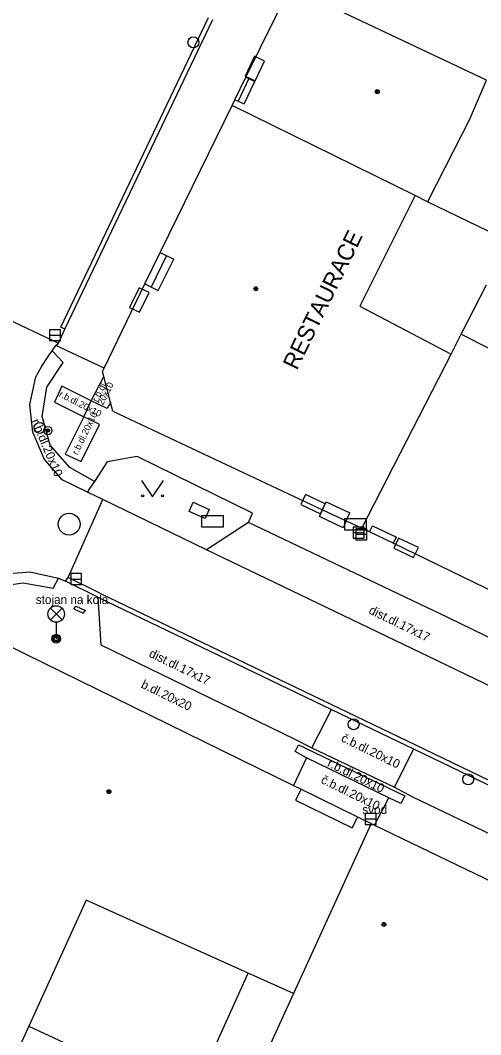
# Model space of a CAD drawing. Extents: x -596229 to -595156, y -1161237 to -1159376.
# Drawn here: x -595778.83 to -595757.87, y -1159784.45 to -1159738.29 of the extents above; entities that cross this region are included whole.
import ezdxf

# ---------------------------------------------------------------- set-up
doc = ezdxf.new("R2010")
doc.units = 0
for name, color, linetype in [('DOP - kresba z DSPS bez souradnic', 7, 'Continuous'), ('DOP - rozhrani ploch obecne', 7, 'Continuous'), ('Level 24', 7, 'Continuous'), ('Level 27', 7, 'Continuous'), ('Level 28', 7, 'Continuous'), ('Level 31', 7, 'Continuous'), ('Level 33', 7, 'Continuous'), ('Level 36', 7, 'Continuous'), ('Level 39', 7, 'Continuous'), ('slaboproud - povrch.  znaky a tel. budka skut. velikost', 7, 'Continuous'), ('TM - budovy zdene_ betonove - NP', 7, 'Continuous'), ('TM - budovy zdene_ betonove - VP', 7, 'Continuous'), ('TM - chodniky - VP', 7, 'Continuous'), ('TM - komunikace - VP', 7, 'Continuous'), ('TM - letecke snimky - pomocna linie', 7, 'Continuous'), ('TM - popis objektu', 7, 'Continuous'), ('TM - popis povrchu', 7, 'Continuous'), ('TM - poznamka', 7, 'Continuous'), ('TM - predmet maleho rozsahu (zamereny obvodem)', 7, 'Continuous'), ('TM - rozhrani mezi zpev. plochami mezi sebou - VP', 7, 'Continuous'), ('TM - rozhrani ploch obecne - VP', 7, 'Continuous'), ('TM - schody - NP', 7, 'Continuous'), ('TM - schody - VP', 7, 'Continuous'), ('TM - vstup do budovy - zdene_ betonove  - shora neviditelny', 7, 'Continuous'), ('Vrstva 34', 7, 'Continuous')]:
    doc.layers.add(name, color=color, linetype=linetype)

msp = doc.modelspace()

# ---------------------------------------------------------------- linework, layer by layer
at = {"layer": 'DOP - kresba z DSPS bez souradnic'}
msp.add_lwpolyline([(-595778.45, -1159784.05), (-595771.1, -1159787.48)], dxfattribs=at)
at = {"layer": 'DOP - rozhrani ploch obecne'}
for points in [[(-595756.59, -1159748.34), (-595760.29, -1159746.55)], [(-595758.76, -1159752.58), (-595757.61, -1159750.33)]]:
    msp.add_lwpolyline(points, dxfattribs=at)
at = {"layer": 'Level 24'}
for points in [[(-595768.163, -1159739.934), (-595768.596, -1159740.835), (-595768.145, -1159741.051), (-595767.712, -1159740.15)], [(-595773.417, -1159750.463), (-595773.859, -1159751.36), (-595773.411, -1159751.581), (-595772.968, -1159750.685)], [(-595766.068, -1159760.318), (-595765.163, -1159760.743), (-595764.95, -1159760.291), (-595765.855, -1159759.865)], [(-595770.577, -1159761.338), (-595769.577, -1159761.338), (-595769.577, -1159760.838), (-595770.577, -1159760.838)], [(-595764.077, -1159761.478), (-595763.077, -1159761.478), (-595763.077, -1159760.978), (-595764.077, -1159760.978)], [(-595761.828, -1159762.307), (-595760.924, -1159762.734), (-595760.71, -1159762.282), (-595761.614, -1159761.855)]]:
    msp.add_lwpolyline(points, close=True, dxfattribs=at)
at = {"layer": 'Level 27'}
for p, q in [((-595777.5, -1159752.62), (-595777, -1159752.62)), ((-595763.68, -1159761.6), (-595763.18, -1159761.6)), ((-595763.56, -1159761.68), (-595763.06, -1159761.68)), ((-595776.54, -1159763.72), (-595776.04, -1159763.72)), ((-595763.13, -1159774.63), (-595762.63, -1159774.63))]:
    msp.add_line(p, q, dxfattribs=at)
for points in [[(-595777.5, -1159752.87), (-595777, -1159752.87), (-595777, -1159752.37), (-595777.5, -1159752.37)], [(-595763.68, -1159761.85), (-595763.18, -1159761.85), (-595763.18, -1159761.35), (-595763.68, -1159761.35)], [(-595763.56, -1159761.93), (-595763.06, -1159761.93), (-595763.06, -1159761.43), (-595763.56, -1159761.43)], [(-595776.54, -1159763.97), (-595776.04, -1159763.97), (-595776.04, -1159763.47), (-595776.54, -1159763.47)], [(-595763.13, -1159774.88), (-595762.63, -1159774.88), (-595762.63, -1159774.38), (-595763.13, -1159774.38)]]:
    msp.add_lwpolyline(points, close=True, dxfattribs=at)
msp.add_circle((-595776.61, -1159761.22), 0.5, dxfattribs=at)
at = {"layer": 'Level 28'}
for centre in [(-595763.66, -1159770.32), (-595758.44, -1159772.83)]:
    msp.add_circle(centre, 0.25, dxfattribs=at)
at = {"layer": 'Level 31'}
for centre in [(-595770.95, -1159739.3), (-595777.95, -1159756.84)]:
    msp.add_circle(centre, 0.25, dxfattribs=at)
at = {"layer": 'Level 33'}
for p, q in [((-595777.465, -1159765.57), (-595776.935, -1159765.04)), ((-595777.465, -1159765.04), (-595776.935, -1159765.57)), ((-595777.2, -1159765.68), (-595777.2, -1159766.43))]:
    msp.add_line(p, q, dxfattribs=at)
for centre, radius in [((-595777.2, -1159765.305), 0.375), ((-595777.2, -1159766.43), 0.2), ((-595777.2, -1159766.43), 0.145), ((-595777.2, -1159766.43), 0.0876)]:
    msp.add_circle(centre, radius, dxfattribs=at)
at = {"layer": 'Level 36'}
msp.add_lwpolyline([(-595773.31, -1159759.23), (-595772.81, -1159759.98), (-595772.31, -1159759.23)], dxfattribs=at)
for centre in [(-595773.26, -1159759.93), (-595772.361, -1159759.93)]:
    msp.add_circle(centre, 0.05, dxfattribs=at)
at = {"layer": 'Level 39'}
for centre, radius in [((-595762.58, -1159741.54), 0.09), ((-595762.58, -1159741.54), 0.0398), ((-595768.11, -1159750.51), 0.09), ((-595768.11, -1159750.51), 0.0398), ((-595774.8, -1159773.39), 0.09), ((-595774.8, -1159773.39), 0.0398), ((-595762.28, -1159779.43), 0.09), ((-595762.28, -1159779.43), 0.0398)]:
    msp.add_circle(centre, radius, dxfattribs=at)
at = {"layer": 'slaboproud - povrch.  znaky a tel. budka skut. velikost'}
for points in [[(-595771.15, -1159760.64), (-595770.97, -1159760.22)], [(-595770.97, -1159760.22), (-595770.24, -1159760.55)], [(-595770.24, -1159760.55), (-595770.41, -1159760.96)], [(-595770.41, -1159760.96), (-595771.15, -1159760.64)]]:
    msp.add_lwpolyline(points, dxfattribs=at)
at = {"layer": 'TM - budovy zdene_ betonove - NP'}
for points in [[(-595768.56, -1159740.88), (-595768.43, -1159740.94), (-595768.15, -1159741.08)], [(-595769.06, -1159741.91), (-595768.92, -1159741.97), (-595768.64, -1159742.1)], [(-595772.47, -1159748.86), (-595771.85, -1159749.16)], [(-595773.17, -1159750.29), (-595772.56, -1159750.59)], [(-595765.07, -1159760.56), (-595764.91, -1159760.2)], [(-595764, -1159761.06), (-595763.83, -1159760.71)], [(-595762.93, -1159761.57), (-595762.8, -1159761.29)], [(-595761.85, -1159762.09), (-595761.71, -1159761.81)], [(-595766.05, -1159773.27), (-595766.3, -1159773.77)], [(-595763.48, -1159774.53), (-595763.72, -1159775.03)]]:
    msp.add_lwpolyline(points, dxfattribs=at)
at = {"layer": 'TM - budovy zdene_ betonove - VP'}
for points in [[(-595768.56, -1159740.88), (-595766.55, -1159736.79)], [(-595757.6, -1159741.02), (-595766.55, -1159736.79)], [(-595769.06, -1159741.91), (-595768.56, -1159740.88)], [(-595769.19, -1159742.17), (-595769.06, -1159741.91)], [(-595772.47, -1159748.86), (-595772.44, -1159748.8), (-595769.19, -1159742.17)], [(-595760.86, -1159746.27), (-595769.19, -1159742.17)], [(-595758.33, -1159742.72), (-595760.29, -1159746.55)], [(-595760.86, -1159746.27), (-595763.37, -1159751.3)], [(-595760.29, -1159746.55), (-595760.86, -1159746.27)], [(-595773.17, -1159750.29), (-595772.47, -1159748.86)], [(-595775.02, -1159754.12), (-595773.17, -1159750.29)], [(-595763.37, -1159751.3), (-595759.22, -1159753.49)], [(-595759.22, -1159753.49), (-595758.76, -1159752.58)], [(-595758.76, -1159752.58), (-595753.66, -1159755.16)], [(-595763.28, -1159761.4), (-595759.22, -1159753.49)], [(-595775.09, -1159754.27), (-595775.02, -1159754.12)], [(-595775.03, -1159754.5), (-595775.09, -1159754.27)], [(-595774.72, -1159755.69), (-595775.03, -1159754.5)], [(-595774.62, -1159756.07), (-595774.72, -1159755.69)], [(-595774.62, -1159756.07), (-595765.07, -1159760.56)], [(-595765.07, -1159760.56), (-595764, -1159761.06)], [(-595764, -1159761.06), (-595763.28, -1159761.4)], [(-595762.93, -1159761.57), (-595763.28, -1159761.4)], [(-595761.85, -1159762.09), (-595762.93, -1159761.57)], [(-595756.57, -1159764.64), (-595761.85, -1159762.09)], [(-595779.22, -1159766.81), (-595778.61, -1159767.11)], [(-595778.61, -1159767.11), (-595766.4, -1159773.1)], [(-595766.4, -1159773.1), (-595766.05, -1159773.27)], [(-595766.05, -1159773.27), (-595763.48, -1159774.53)], [(-595762.86, -1159774.83), (-595766.39, -1159782.57)], [(-595763.48, -1159774.53), (-595762.86, -1159774.83)], [(-595762.86, -1159774.83), (-595762.7, -1159774.91)], [(-595762.7, -1159774.91), (-595756.47, -1159777.91)], [(-595775.83, -1159778.33), (-595778.45, -1159784.05)], [(-595768.46, -1159781.64), (-595775.83, -1159778.33)], [(-595771.1, -1159787.48), (-595768.46, -1159781.64)], [(-595766.39, -1159782.57), (-595768.46, -1159781.64)], [(-595766.39, -1159782.57), (-595768.09, -1159786.29)], [(-595778.45, -1159784.05), (-595779.72, -1159786.84)]]:
    msp.add_lwpolyline(points, dxfattribs=at)
at = {"layer": 'TM - chodniky - VP'}
for points in [[(-595773.52, -1159758.14), (-595774.88, -1159758.38)], [(-595768.26, -1159760.72), (-595773.52, -1159758.14)], [(-595774.88, -1159758.38), (-595775.46, -1159759.27)], [(-595775.68, -1159759.59), (-595775.77, -1159759.76)], [(-595775.46, -1159759.27), (-595775.68, -1159759.59)], [(-595768.44, -1159761.14), (-595768.26, -1159760.72)]]:
    msp.add_lwpolyline(points, dxfattribs=at)
at = {"layer": 'TM - komunikace - VP'}
for points in [[(-595776.8, -1159752.35), (-595770.07, -1159738.26)], [(-595777.1, -1159752.98), (-595776.8, -1159752.35)], [(-595777.39, -1159753.34), (-595777.21, -1159753.09)], [(-595777.21, -1159753.09), (-595777.1, -1159752.98)], [(-595778.13, -1159754.52), (-595777.85, -1159754.03), (-595777.54, -1159753.55)], [(-595777.54, -1159753.55), (-595777.39, -1159753.34)], [(-595778.4, -1159755.77), (-595778.13, -1159754.52)], [(-595778.27, -1159757.05), (-595778.4, -1159755.77)], [(-595778.27, -1159757.05), (-595777.76, -1159758.23)], [(-595776.92, -1159759.2), (-595777.76, -1159758.23)], [(-595775.77, -1159759.76), (-595776.92, -1159759.2)], [(-595775.07, -1159760.1), (-595775.77, -1159759.76)], [(-595770.36, -1159762.38), (-595775.07, -1159760.1)], [(-595768.44, -1159761.14), (-595770.36, -1159762.38)], [(-595759.37, -1159765.46), (-595768.44, -1159761.14)], [(-595781.63, -1159764.19), (-595780.95, -1159763.9), (-595780.08, -1159763.52), (-595778.4, -1159763.39)], [(-595778.4, -1159763.39), (-595777.1, -1159763.68)], [(-595777.1, -1159763.68), (-595776.77, -1159763.81)], [(-595775.3, -1159764.54), (-595776.77, -1159763.81)], [(-595775.3, -1159764.54), (-595775.16, -1159766.71)], [(-595747.45, -1159771.26), (-595759.37, -1159765.46)], [(-595775.16, -1159766.71), (-595766.37, -1159770.98)], [(-595766.37, -1159770.98), (-595765.56, -1159771.4)], [(-595765.56, -1159771.4), (-595761.8, -1159773.19)], [(-595761.8, -1159773.19), (-595760.98, -1159773.63)], [(-595760.98, -1159773.63), (-595749.85, -1159778.95)]]:
    msp.add_lwpolyline(points, dxfattribs=at)
at = {"layer": 'TM - letecke snimky - pomocna linie'}
msp.add_lwpolyline([(-595758.33, -1159742.72), (-595757.6, -1159741.02)], dxfattribs=at)
at = {"layer": 'TM - predmet maleho rozsahu (zamereny obvodem)'}
for points in [[(-595776.4, -1159765.07), (-595776.3, -1159764.95)], [(-595776.4, -1159765.07), (-595775.97, -1159765.27)], [(-595776.3, -1159764.95), (-595775.86, -1159765.15)], [(-595775.97, -1159765.27), (-595775.86, -1159765.15)]]:
    msp.add_lwpolyline(points, dxfattribs=at)
at = {"layer": 'TM - rozhrani mezi zpev. plochami mezi sebou - VP'}
for points in [[(-595776.99, -1159752.26), (-595770.26, -1159738.17)], [(-595784.29, -1159749.59), (-595777.1, -1159752.98)], [(-595776.8, -1159752.35), (-595776.99, -1159752.26)], [(-595775.02, -1159754.12), (-595777.21, -1159753.09)], [(-595776.88, -1159753.87), (-595777.39, -1159753.34)], [(-595776.58, -1159758.64), (-595777.47, -1159757.62), (-595777.84, -1159756.32), (-595777.63, -1159754.99), (-595776.88, -1159753.87)], [(-595775.61, -1159755.61), (-595775.03, -1159754.5)], [(-595776.95, -1159754.94), (-595777.28, -1159755.67)], [(-595775.61, -1159755.61), (-595776.95, -1159754.94)], [(-595777.28, -1159755.67), (-595775.94, -1159756.34)], [(-595775.94, -1159756.34), (-595775.61, -1159755.61)], [(-595774.88, -1159755.96), (-595775.61, -1159755.61)], [(-595774.72, -1159755.69), (-595774.88, -1159755.96)], [(-595775.94, -1159756.34), (-595776.79, -1159758.03)], [(-595775.23, -1159756.68), (-595775.94, -1159756.34)], [(-595776.06, -1159758.36), (-595775.23, -1159756.68)], [(-595776.79, -1159758.03), (-595776.06, -1159758.36)], [(-595775.46, -1159759.27), (-595776.58, -1159758.64)], [(-595776.65, -1159763.64), (-595775.07, -1159760.1)], [(-595760.22, -1159767.25), (-595770.36, -1159762.38)], [(-595777.34, -1159764.13), (-595777.1, -1159763.68)], [(-595776.77, -1159763.81), (-595776.65, -1159763.64)], [(-595775.21, -1159764.36), (-595776.65, -1159763.64)], [(-595783.1, -1159766.8), (-595782.39, -1159765.6), (-595781.36, -1159764.66), (-595780.1, -1159764.08), (-595778.71, -1159763.89), (-595777.34, -1159764.13)], [(-595775.3, -1159764.54), (-595764.66, -1159769.65)], [(-595775.21, -1159764.36), (-595760.84, -1159771.26)], [(-595747.36, -1159773.44), (-595760.22, -1159767.25)], [(-595765.56, -1159771.4), (-595764.66, -1159769.65)], [(-595764.66, -1159769.65), (-595760.93, -1159771.44)], [(-595766.32, -1159771.56), (-595766.17, -1159771.25)], [(-595765.8, -1159771.85), (-595766.32, -1159771.56)], [(-595766.17, -1159771.25), (-595761.33, -1159773.58)], [(-595760.93, -1159771.44), (-595761.8, -1159773.19)], [(-595760.93, -1159771.44), (-595735.77, -1159783.55)], [(-595760.84, -1159771.26), (-595735.68, -1159783.37)], [(-595765.8, -1159771.85), (-595766.4, -1159773.1)], [(-595762.06, -1159773.67), (-595765.8, -1159771.85)], [(-595762.7, -1159774.91), (-595762.06, -1159773.67)], [(-595761.51, -1159773.92), (-595762.06, -1159773.67)], [(-595761.33, -1159773.58), (-595761.51, -1159773.92)]]:
    msp.add_lwpolyline(points, dxfattribs=at)
at = {"layer": 'TM - rozhrani ploch obecne - VP'}
msp.add_lwpolyline([(-595764, -1159761.06), (-595764.13, -1159761.39), (-595765.21, -1159760.87), (-595765.07, -1159760.56)], dxfattribs=at)
at = {"layer": 'TM - schody - NP'}
for points in [[(-595768.43, -1159740.94), (-595768.92, -1159741.97)], [(-595772.17, -1159749), (-595772.88, -1159750.43)]]:
    msp.add_lwpolyline(points, dxfattribs=at)
at = {"layer": 'TM - schody - VP'}
msp.add_lwpolyline([(-595764, -1159761.06), (-595764.13, -1159761.39), (-595765.21, -1159760.87), (-595765.07, -1159760.56)], dxfattribs=at)
at = {"layer": 'TM - vstup do budovy - zdene_ betonove  - shora neviditelny'}
for points in [[(-595768.64, -1159742.1), (-595768.15, -1159741.08)], [(-595772.56, -1159750.59), (-595771.85, -1159749.16)], [(-595764.91, -1159760.2), (-595763.83, -1159760.71)], [(-595762.8, -1159761.29), (-595761.71, -1159761.81)], [(-595766.3, -1159773.77), (-595763.72, -1159775.03)]]:
    msp.add_lwpolyline(points, dxfattribs=at)
at = {"layer": 'Vrstva 34'}
for radius in [0.188, 0.075, 0.0375]:
    msp.add_circle((-595777.58, -1159756.96), radius, dxfattribs=at)

# ---------------------------------------------------------------- texts
at = {"layer": 'TM - popis objektu'}
msp.add_text('RESTAURACE', height=0.75, rotation=63.89, dxfattribs=at).set_placement((-595766.24, -1159754.25))
at = {"layer": 'TM - popis povrchu'}
for s, height, rotation, p in [('r.b.dl.', 0.3, 63, (-595775.32, -1159755.69)), ('20x10', 0.3, 63, (-595775.07, -1159755.83)), ('r.b.dl.20x10', 0.3, 333, (-595777.1, -1159755.4)), ('r.b.dl.20x10', 0.3, 64, (-595776.23, -1159758.09)), ('r.b.dl.20x10', 0.4, 293, (-595778.34, -1159756.53)), ('dist.dl.17x17', 0.4, 334, (-595763, -1159765.26)), ('dist.dl.17x17', 0.4, 334, (-595773.01, -1159767.23)), ('b.dl.20x20', 0.4, 334, (-595773.37, -1159768.64)), ('č.b.dl.20x10', 0.4, 334, (-595764.26, -1159771.08)), ('r.b.dl.20x10', 0.4, 333.8177, (-595764.89, -1159772.22)), ('č.b.dl.20x10', 0.4, 334, (-595765.18, -1159772.98))]:
    msp.add_text(s, height=height, rotation=rotation, dxfattribs=at).set_placement(p)
at = {"layer": 'TM - poznamka'}
for s, p in [('stojan na kola', (-595778.13, -1159764.85)), ('svod', (-595763.26, -1159774.4))]:
    msp.add_text(s, height=0.4, dxfattribs=at).set_placement(p)

doc.saveas('drawing.dxf')
